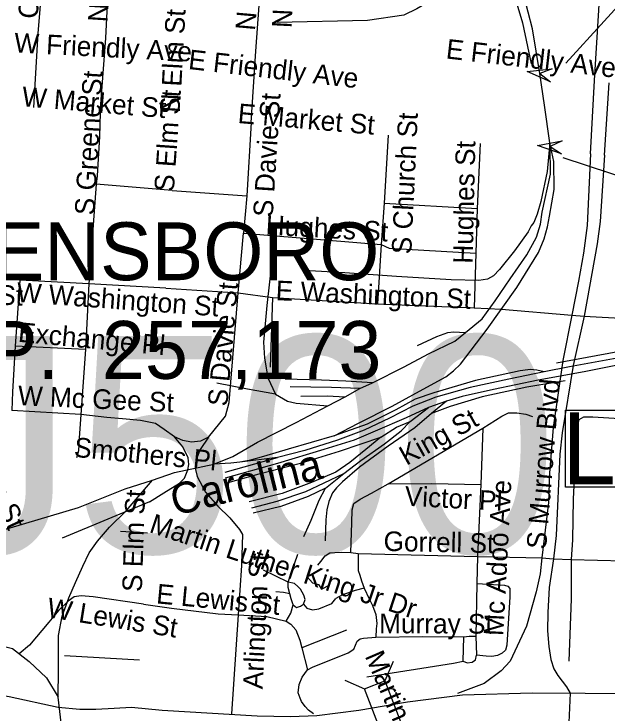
# Model space of a CAD drawing. Extents: x 1662474 to 1856135, y 779280 to 917889.
# Drawn here: x 1765655 to 1768527, y 843333 to 846717 of the extents above; entities that cross this region are included whole.
import ezdxf

# ---------------------------------------------------------------- set-up
doc = ezdxf.new("R2010")
doc.units = 0
for name, color, linetype in [('Exist Civil Demographics City Label', 7, 'Continuous'), ('Exist Railroad Mainline', 7, 'Continuous'), ('Exist Railroad Mainline Label', 7, 'Continuous'), ('Exist Railroad Siding', 7, 'Continuous'), ('Exist Road Non-System Structure Non-Sys NCDOT Attributed CELL', 7, 'Continuous'), ('Exist Road Non-System Structure Non-Sys Other Number Label', 7, 'Continuous'), ('Exist Road Non-System Type 51', 7, 'Continuous'), ('Exist Road Non-System Type 51 Label', 7, 'Continuous'), ('Exist Road Primary US Structure Cantilever Sign Number Label', 7, 'Continuous'), ('Exist Road Primary US Structure RailRoad Attributed CELL', 7, 'Continuous'), ('Exist Road Secondary Type 51 Undivided 4 Lane Attributed', 7, 'Continuous')]:
    doc.layers.add(name, color=color, linetype=linetype)

msp = doc.modelspace()

# ---------------------------------------------------------------- linework, layer by layer
at = {"layer": 'Exist Railroad Mainline'}
for p, q in [((1767330.7, 844903.8), (1767391, 844931.4)), ((1767258.3, 844864.2), (1767330.7, 844903.8)), ((1767174.4, 844820.6), (1767258.3, 844864.2)), ((1766930.6, 844570.2), (1766748.7, 844547.7)), ((1766192.9, 844418.9), (1766326.3, 844460.5))]:
    msp.add_line(p, q, dxfattribs=at)
for points in [[(1768249.7, 846093.7), (1768224.2, 846275.4), (1768201.3, 846429.1), (1768166.6, 846645), (1768082.6, 846970.2), (1768016.7, 847239.6)], [(1767842.3, 845174.6), (1767922.5, 845242.2), (1767985.3, 845327.9), (1768057.7, 845435.4), (1768138.5, 845550.6), (1768184.9, 845636.4), (1768205.2, 845700.3), (1768213.6, 845758.5), (1768252.5, 845942.5), (1768251.6, 846075.7), (1768249.7, 846093.7)], [(1770386.9, 845391.2), (1770188.9, 845352.6), (1769952.6, 845309.8), (1769722.3, 845265.3), (1769478.2, 845222.6), (1769213.9, 845170.3), (1768961.5, 845123.9), (1768665.3, 845067.6), (1768346, 845008.9), (1768223.1, 844984.4)], [(1767391, 844931.4), (1767545.2, 845008.4), (1767661.7, 845072), (1767789.9, 845133), (1767842.3, 845174.6)], [(1768223.1, 844984.4), (1768050.8, 844949.5), (1767864.5, 844908.6), (1767698.4, 844861.8), (1767586.3, 844818.5), (1767473.8, 844761), (1767350.8, 844702.1), (1767221.2, 844654.6), (1767062.9, 844603.6), (1766930.6, 844570.2)], [(1766622.8, 844538.1), (1766714.8, 844575.6), (1766835, 844645), (1767021.7, 844739.7), (1767174.4, 844820.6)], [(1767205.2, 844674.6), (1766983, 844609.9), (1766862.8, 844574.9), (1766794.8, 844555.6), (1766748.7, 844547.7), (1766748.2, 844547.7), (1766705.6, 844543.3), (1766622.8, 844538.1)], [(1766326.3, 844460.5), (1766432.4, 844497.7), (1766622.8, 844538.1)], [(1765869.4, 843409.6), (1765871.2, 843541), (1765871.2, 843709.1), (1765888.6, 843802.3), (1765921.1, 843891.2), (1765953.6, 843965.8), (1765988.9, 844043.8), (1766019.7, 844109.2), (1766059.2, 844165.9), (1766118.4, 844233.7), (1766198.5, 844312.6), (1766326.3, 844460.5)], [(1765346.6, 844149.6), (1765637, 844230), (1765967.6, 844328.3), (1766192.9, 844418.9)], [(1765511.8, 843672.6), (1765564.5, 843667.2), (1765647.2, 843645.4), (1765728.1, 843582.7), (1765812.7, 843503.7), (1765869.4, 843409.6)], [(1765905.9, 843027.4), (1765903.7, 843124.9), (1765884.6, 843271.8), (1765869.4, 843409.6)]]:
    msp.add_lwpolyline(points, dxfattribs=at)
at = {"layer": 'Exist Railroad Siding'}
for p, q in [((1767750.2, 844843.3), (1767661.9, 844811.7)), ((1767750.2, 844843.3), (1767677.8, 844783.8)), ((1767573.6, 844744.2), (1767661.9, 844811.7)), ((1767163.6, 844421.1), (1767252, 844492.4))]:
    msp.add_line(p, q, dxfattribs=at)
for points in [[(1767994.2, 847133.4), (1767945.6, 847037.9), (1767850.7, 846922.6), (1767726, 846813.2), (1767605.8, 846742.2), (1767543.5, 846712.3), (1767367.6, 846685.3), (1766929.6, 846675.9)], [(1767994.2, 847133.4), (1768037.3, 846945.6), (1768117.5, 846674.2), (1768159, 846475.9)], [(1768249.7, 846093.7), (1768237.4, 845954.8), (1768206.2, 845809), (1768189.3, 845748.5), (1768173.2, 845707.9), (1768159.8, 845691.7), (1768145.1, 845662.8), (1768078.5, 845571.2), (1768006.1, 845479.8), (1767977.6, 845449.9), (1767947.7, 845434.1), (1767905.9, 845426.4), (1767771.7, 845431.1), (1767507.8, 845446.7), (1767258.1, 845464.2), (1767058.1, 845475.5)], [(1767205.2, 844674.6), (1767323.6, 844735.8), (1767486.2, 844818.9), (1767636.5, 844901.8), (1767747, 844961.2), (1767783.7, 844989.1), (1767817.2, 845022.8), (1767946.4, 845192.2), (1768089.7, 845393.1), (1768194.5, 845562.6), (1768223.1, 845628.7), (1768239.1, 845686.1), (1768248, 845737.8), (1768270.4, 845867.9), (1768269.5, 846003), (1768249.7, 846093.7)], [(1766906.6, 845550.2), (1766879.4, 845306.5), (1766864.2, 845128.6), (1766867.6, 845050.7), (1766885, 844956.5), (1766920.8, 844876.3)], [(1770386.9, 845391.2), (1770269.1, 845392), (1770117, 845369.1), (1769836.5, 845312.8), (1769512.3, 845252.8), (1769232.2, 845200.4), (1768915.6, 845142.2), (1768579.3, 845082.1), (1768283.1, 845026.1)], [(1767609.6, 845112.1), (1767702.1, 845155.5), (1767756, 845175.1), (1767784, 845178.1), (1767842.3, 845174.6)], [(1769325.6, 845159.8), (1769155.7, 845130.8), (1768885.4, 845074.2), (1768683.1, 845037.7), (1768416.8, 844985.3), (1768192.8, 844944.6), (1767976.5, 844900.1), (1767826.2, 844864.8), (1767750.2, 844843.3)], [(1768223.1, 844984.4), (1768186.5, 844992.3), (1768171.1, 844994.6), (1768157.7, 844995.5), (1768142.9, 844995.2), (1768107, 844989.3), (1767890.8, 844942.2), (1767688.7, 844883.7), (1767598.4, 844852.3), (1767503.8, 844800.8), (1767365.6, 844731.7), (1767205.2, 844674.6)], [(1767391, 844931.4), (1767262.8, 844940.3), (1767145.1, 844945), (1766968.9, 844949.9)], [(1768324.7, 844941.6), (1768138.6, 844910.9), (1767922.3, 844864.4), (1767768.1, 844817.4), (1767677.8, 844783.8)], [(1766920.8, 844876.3), (1766786.7, 844901.1), (1766637, 844930.1)], [(1767330.7, 844903.8), (1767192.6, 844908.5), (1766992.8, 844912)], [(1766920.8, 844876.3), (1766979.5, 844843.6), (1767021.4, 844833.9), (1767174.4, 844820.6)], [(1767044.7, 844867.6), (1767172.4, 844868.9), (1767258.3, 844864.2)], [(1767661.9, 844811.7), (1767553.9, 844762.7), (1767403.6, 844697.5), (1767303.3, 844653.9), (1767155, 844609), (1766930.7, 844540.4), (1766678.2, 844470)], [(1767677.8, 844783.8), (1767595.6, 844714.2), (1767467.1, 844624.9), (1767328.2, 844523.7), (1767246, 844452.5), (1767216.5, 844422.6), (1767198.3, 844398.4), (1767179.4, 844356.7), (1767169.7, 844316.6), (1767164.8, 844268.7), (1767162.4, 844167)], [(1767252, 844492.4), (1767334.4, 844556.1), (1767449, 844637.1), (1767529.3, 844698.5), (1767573.6, 844744.2)], [(1767431.2, 844669.3), (1767507.4, 844717), (1767573.6, 844744.2)], [(1766692.2, 844449.7), (1766842, 844491), (1767043, 844543.3), (1767230.9, 844600.5), (1767337, 844635.8), (1767431.2, 844669.3)], [(1767431.2, 844669.3), (1767358.8, 844609.7), (1767281, 844545.4), (1767213.1, 844498.5), (1767095.9, 844449.4), (1766953.7, 844396.1), (1766793.3, 844355.1)], [(1766678.4, 844499.9), (1766820.7, 844539), (1766930.6, 844570.2)], [(1766807.2, 844327.2), (1766929.6, 844358.2), (1767067.8, 844405.6), (1767157.9, 844446.8), (1767252, 844492.4)], [(1767163.6, 844421.1), (1767079.4, 844381.4), (1766947.1, 844332.3), (1766813.2, 844301.2)], [(1767058.4, 844187.5), (1767094.8, 844267.2), (1767133.5, 844363.2), (1767163.6, 844421.1)]]:
    msp.add_lwpolyline(points, dxfattribs=at)
at = {"layer": 'Exist Road Non-System Structure Non-Sys NCDOT Attributed CELL'}
for p, q in [((1767492, 843582.7), (1767450.4, 843488.6)), ((1767258.1, 843492.2), (1767352.2, 843450.6))]:
    msp.add_line(p, q, dxfattribs=at)
msp.add_lwpolyline([(1767450.4, 843488.6), (1767531.8, 843278.5), (1767433.6, 843240.4), (1767352.2, 843450.6)], close=True, dxfattribs=at)
at = {"layer": 'Exist Road Non-System Structure Non-Sys Other Number Label'}
for points in [[(1768698.6, 846886.8), (1768327.4, 846479.1)], [(1769016.7, 845790.1), (1768314.3, 846021.5)]]:
    msp.add_lwpolyline(points, dxfattribs=at)
at = {"layer": 'Exist Road Non-System Type 51'}
for p, q in [((1765773, 846624), (1765801.1, 846961.5)), ((1766100, 846599.9), (1766117.6, 846935.5)), ((1765751.1, 846264.9), (1765773, 846624)), ((1766071.9, 846238.9), (1766100, 846599.9)), ((1766802.9, 846192.5), (1766825.8, 846537.1)), ((1768447.2, 846040.9), (1768466.9, 846395.4)), ((1768514.6, 846033.8), (1768536.8, 846384.1)), ((1766802.9, 846192.5), (1766782.1, 845837.4)), ((1767467.4, 846131.1), (1767448.5, 845802.2)), ((1767912.6, 846089.6), (1767898.1, 845776)), ((1766053.4, 845893.2), (1766017.9, 845410.6)), ((1766421.8, 845862.4), (1766053.4, 845893.2)), ((1766421.8, 845862.4), (1766782.1, 845837.4)), ((1766782.1, 845837.4), (1766766.1, 845656.9)), ((1767448.5, 845802.2), (1767433.1, 845601.2)), ((1767448.5, 845802.2), (1767898.1, 845776)), ((1767898.1, 845776), (1767891.9, 845559.7)), ((1766766.1, 845656.9), (1767433.1, 845601.2)), ((1767433.1, 845601.2), (1767416.2, 845314.9)), ((1767891.9, 845559.7), (1767883.4, 845294.4)), ((1765682.9, 845429.2), (1765331.8, 845449.2)), ((1765682.9, 845429.2), (1765661.1, 845108.5)), ((1766017.9, 845410.6), (1765682.9, 845429.2)), ((1766017.9, 845410.6), (1766001.4, 845092.8)), ((1766390.6, 845390.7), (1766017.9, 845410.6)), ((1766907.6, 845345.2), (1766895, 845008.2)), ((1766907.6, 845345.2), (1767416.2, 845314.9)), ((1767416.2, 845314.9), (1767883.4, 845294.4)), ((1768355.9, 845259.7), (1768417, 845254.5)), ((1766001.4, 845092.8), (1765661.1, 845108.5)), ((1766001.4, 845092.8), (1765978.2, 844778.4)), ((1765978.2, 844778.4), (1765645.1, 844798.4)), ((1767467.1, 844443.4), (1767925.4, 844712.5)), ((1767925.4, 844712.5), (1767916.2, 844439)), ((1767916.2, 844439), (1767900, 844090.2)), ((1766311.6, 844355), (1765888.8, 844179.9)), ((1766170.9, 844213.9), (1766302.1, 844205.4)), ((1766983.4, 843966.4), (1767029.6, 844101.8)), ((1767285.6, 844110.1), (1767321.5, 844105.9)), ((1767321.5, 844105.9), (1767900, 844090.2)), ((1767900, 844090.2), (1767896, 843959.8)), ((1767900, 844090.2), (1768212.1, 844085.2)), ((1768212.1, 844085.2), (1768267.9, 844079.9)), ((1768267.9, 844079.9), (1768353.8, 844076.8)), ((1768353.8, 844076.8), (1768717.9, 844067.4)), ((1766983.4, 843966.4), (1766863.2, 844024.4)), ((1767896, 843959.8), (1767891.1, 843704.9)), ((1766740.4, 843809.1), (1766708.6, 843329.6)), ((1767266.1, 843735.1), (1767049.4, 843648.4)), ((1767829.6, 843583.6), (1767833.9, 843702.8)), ((1767891.1, 843704.9), (1767894.5, 843612.8)), ((1767049.4, 843648.4), (1767077.1, 843541.9)), ((1766262.8, 843589.4), (1765900.2, 843610.2)), ((1768348.5, 843429), (1768325.1, 842949.5))]:
    msp.add_line(p, q, dxfattribs=at)
for points in [[(1768466.9, 846395.4), (1768507.9, 847078.6), (1768520.6, 847229), (1768535.6, 847477.2)], [(1766825.8, 846537.1), (1766853.2, 846914.2), (1766873.2, 847121.4), (1766898.9, 847215.6)], [(1766071.9, 846238.9), (1766068.8, 846123.8), (1766057.2, 845934.5), (1766053.4, 845893.2)], [(1768447.2, 846040.9), (1768430.4, 845693.9), (1768413.4, 845559.4), (1768388.9, 845424), (1768355.9, 845259.7)], [(1768514.6, 846033.8), (1768493.9, 845712.8), (1768479.5, 845604.6), (1768417, 845254.5)], [(1766390.6, 845390.7), (1766740.4, 845366.9), (1766766.1, 845656.9)], [(1767433.1, 845601.2), (1767472.4, 845582.9), (1767891.9, 845559.7)], [(1766596.6, 844669.4), (1766679, 844769.7), (1766697.4, 844835.9), (1766741.5, 845367.9), (1766907.6, 845345.2)], [(1768417, 845254.5), (1768826.1, 845232.2), (1768880, 845233.2), (1768914.4, 845246.6), (1768944.6, 845271.5), (1768965.4, 845300.4), (1768975.6, 845337.9)], [(1767883.4, 845294.4), (1768016.5, 845289.1), (1768355.9, 845259.7)], [(1768355.9, 845259.7), (1768312.6, 845039.2), (1768265.9, 844716.2), (1768248.5, 844493.9), (1768243, 844351.6), (1768212.1, 844085.2)], [(1768417, 845254.5), (1768363.8, 845015.4), (1768309.6, 844690.4), (1768298.1, 844586.8), (1768280.2, 844192.2), (1768267.9, 844079.9)], [(1765661.1, 845108.5), (1765648.6, 844887.5), (1765645.1, 844798.4)], [(1765978.2, 844778.4), (1765970.9, 844663.4), (1765967.5, 844603), (1765957.2, 844567.9)], [(1766340.1, 844735.4), (1766267.8, 844748.9), (1766180.4, 844757.9), (1766105.2, 844763.7), (1765978.2, 844778.4)], [(1767925.4, 844712.5), (1768017.4, 844770.8), (1768049.1, 844785.7), (1768090.2, 844787.2), (1768133.4, 844779.7), (1768166.1, 844768.1)], [(1768742.2, 844747.9), (1768458.8, 844764.7), (1768412.6, 844764.7), (1768389.8, 844752.1), (1768382.6, 844725.9), (1768379.2, 844693.9), (1768363, 844369.2), (1768359.2, 844172.1), (1768353.8, 844076.8)], [(1766432.6, 844670.5), (1766382.1, 844705.7), (1766340.1, 844735.4)], [(1766311.6, 844355), (1766380.4, 844399.6), (1766457, 844445.2), (1766481.4, 844469.4), (1766497.4, 844510.7), (1766502.4, 844536.6), (1766498.1, 844569.4), (1766473, 844621.7), (1766432.6, 844670.5)], [(1766596.6, 844669.4), (1766558.9, 844649.2), (1766515, 844644.2), (1766473, 844651.9), (1766432.6, 844670.5)], [(1766596.6, 844669.4), (1766556.1, 844609.1), (1766539.4, 844563.2), (1766532.6, 844518.2), (1766542, 844477.6), (1766582.4, 844403), (1766642.5, 844334.2), (1766700, 844278.4), (1766748, 844222.2), (1766762.1, 844196.8)], [(1767285.6, 844110.1), (1767290.5, 844253.2), (1767293.1, 844317.2), (1767300.8, 844346.9), (1767331.8, 844368.4), (1767387.1, 844397.8), (1767467.1, 844443.4)], [(1767467.1, 844443.4), (1767679, 844445), (1767916.2, 844439)], [(1766762.1, 844196.8), (1766756.6, 844047.2), (1766740.4, 843809.1)], [(1767127.2, 844049), (1767140.6, 844067.4), (1767161.9, 844094.1), (1767184.5, 844108.6), (1767209.6, 844110.1), (1767243.4, 844111.4), (1767285.6, 844110.1)], [(1767321.5, 844105.9), (1767321.2, 844039.8), (1767322.6, 844023.8), (1767329.9, 844000.4), (1767337.5, 843972.9), (1767351.1, 843937.4)], [(1768212.1, 844085.2), (1768203.9, 844007), (1768184.2, 843920.1), (1768137.8, 843753.2), (1768058.2, 843584.2), (1768013.9, 843537.4), (1767932.2, 843476), (1767803.6, 843427.2)], [(1768267.9, 844079.9), (1768246.6, 843941.6), (1768240.1, 843819.6), (1768238.6, 843731.7), (1768245.9, 843655.2), (1768255.4, 843592.2), (1768269.5, 843547.4), (1768288.9, 843515.4), (1768330.1, 843460.2), (1768348.5, 843429)], [(1768353.8, 844076.8), (1768353, 843886.2), (1768342.5, 843584.7)], [(1767074.5, 843992.5), (1767101.4, 843963.2), (1767130.4, 843955.9), (1767143.6, 843932.7), (1767185.2, 843953.7)], [(1766991.1, 843910.9), (1766982.6, 843941.1), (1766983.4, 843966.4)], [(1767057.5, 843859.5), (1767064.4, 843882.4), (1767059.4, 843903.6), (1767050.6, 843917.5), (1767043.4, 843933.5), (1767028.9, 843945.9), (1767012.9, 843960), (1766983.4, 843966.4)], [(1767896, 843959.8), (1768030.9, 843951.4), (1768045.9, 843946.9), (1768055.9, 843935.9), (1768056.6, 843895.4), (1768042.5, 843661.9), (1768035.6, 843638.2), (1768018.9, 843623.2), (1767997.1, 843611.4), (1767969.2, 843607.2), (1767942, 843608), (1767894.5, 843612.8)], [(1766991.1, 843910.9), (1766960.9, 843916.7), (1766923.9, 843920.1)], [(1767351.1, 843937.4), (1767306.6, 843926.2), (1767246.6, 843905.9), (1767214.4, 843887.4)], [(1767351.1, 843937.4), (1767374.5, 843886.5), (1767391.4, 843854), (1767407.4, 843810.7), (1767412.6, 843767.1), (1767409.1, 843740.9), (1767407.4, 843700.9)], [(1766282.9, 843860.5), (1766038.9, 843894.9), (1765980.9, 843899.9), (1765947.2, 843894.9), (1765917.9, 843874.7), (1765871.6, 843830.9), (1765823.6, 843773.4), (1765730.1, 843661.1), (1765679.9, 843619.9)], [(1767007.1, 843857.4), (1766997.9, 843886.5), (1766991.1, 843910.9)], [(1767057.5, 843859.5), (1767073.5, 843841.1), (1767100.5, 843833.5), (1767130.6, 843836.9), (1767194.5, 843863.2), (1767214.4, 843887.4)], [(1766282.9, 843860.5), (1766418.6, 843840.6), (1766644.6, 843813.9), (1766740.4, 843809.1)], [(1766973.5, 843777.1), (1766995.2, 843817.2), (1767007.1, 843857.4)], [(1767007.1, 843857.4), (1767023.1, 843844.5), (1767042.2, 843850.6), (1767057.5, 843859.5)], [(1766740.4, 843809.1), (1766879.2, 843800.7), (1766973.5, 843777.1)], [(1766973.5, 843777.1), (1766995.2, 843762.6), (1767019.6, 843735.4), (1767039.1, 843685.5), (1767049.4, 843648.4)], [(1767301.4, 843641.7), (1767316.8, 843681.2), (1767331.8, 843692.2), (1767348.2, 843695.4), (1767407.4, 843700.9)], [(1767407.4, 843700.9), (1767634.6, 843704.1), (1767833.9, 843702.8)], [(1767833.9, 843702.8), (1767860.1, 843704.9), (1767891.1, 843704.9)], [(1767077.1, 843541.9), (1767100.5, 843554.5), (1767152.5, 843576.9), (1767214.1, 843599.7), (1767273.8, 843624.9), (1767301.4, 843641.7)], [(1767829.6, 843583.6), (1767849.9, 843575.5), (1767874.2, 843579.4), (1767890.2, 843590.4), (1767894.5, 843612.8)], [(1767363.8, 843507.8), (1767783.4, 843574.4), (1767829.6, 843583.6)], [(1767105.5, 843329.9), (1767081.9, 843347.4), (1767064.4, 843364.2), (1767047.5, 843388.9), (1767040.6, 843404.4), (1767031.5, 843430.9), (1767036.5, 843471), (1767050.6, 843507), (1767077.1, 843541.9)]]:
    msp.add_lwpolyline(points, dxfattribs=at)
at = {"layer": 'Exist Road Primary US Structure Cantilever Sign Number Label'}
msp.add_lwpolyline([(1768325.9, 844799.8), (1769855.6, 844799.8), (1769855.6, 844426.6), (1768325.9, 844426.6)], close=True, dxfattribs=at)
at = {"layer": 'Exist Road Primary US Structure RailRoad Attributed CELL'}
for points in [[(1768252.8, 846389.6), (1768141, 846438.1), (1768262.1, 846452), (1768201.3, 846429.1)], [(1768306.1, 846040.4), (1768190.7, 846079.9), (1768310.4, 846103.3), (1768251.6, 846075.7)]]:
    msp.add_lwpolyline(points, close=True, dxfattribs=at)
at = {"layer": 'Exist Road Secondary Type 51 Undivided 4 Lane Attributed'}
msp.add_lwpolyline([(1763991.2, 843275.6), (1764312.9, 843322.6), (1764518.4, 843354.6), (1764889.9, 843400.4), (1765133.8, 843425.6), (1765271.1, 843435.9), (1765401.1, 843434.8), (1765527, 843429.1), (1765631.2, 843413), (1765868.8, 843361.5), (1765974.1, 843351.2), (1766051.9, 843351.2), (1766140.1, 843356.9), (1766223.9, 843361.4), (1766373.1, 843347.8), (1766832.7, 843319.1), (1766994.1, 843315.7), (1767122.4, 843321.4), (1767324.4, 843346.6), (1767560.3, 843386.7), (1767827.3, 843421.1), (1768163.9, 843431.2), (1768936.3, 843426.9)], dxfattribs=at)

# ---------------------------------------------------------------- texts
at = {"layer": 'Exist Civil Demographics City Label'}
for s, p in [('GREENSBORO', (1764740.6, 845428.6)), ('POP.  257,173', (1764978.1, 844951))]:
    msp.add_text(s, height=280, dxfattribs=at).set_placement(p)
at = {"layer": 'Exist Railroad Mainline Label'}
msp.add_text('Carolina', height=150, rotation=14.2098, dxfattribs=at).set_placement((1766434.7, 844287))
at = {"layer": 'Exist Road Non-System Structure Non-Sys Other Number Label'}
msp.add_text('J500', height=1049.86, dxfattribs=at).set_placement((1765244.6, 844108.9))
at = {"layer": 'Exist Road Non-System Type 51 Label'}
for s, rotation, p in [('Commerce Pl', 85.1377, (1765768.7, 846691.3)), ('N Greene St', 86.343, (1766107.9, 846675.5)), ('N Davie St', 84.9847, (1766821.8, 846634.5)), ('N Davie St', 87.1392, (1766998.8, 846647.6)), ('N Elm St', 86.8349, (1766458.5, 846237.4)), ('W Friendly Ave', 357.0372, (1765654.2, 846531.3)), ('E Friendly Ave', 353.4889, (1767744, 846502.4)), ('E Friendly Ave', 353.4889, (1766496.3, 846451.3)), ('S Greene St', 86.6589, (1766043.9, 845741)), ('W Market St', 355.2334, (1765690.6, 846271.1)), ('S Elm St', 86.0106, (1766428.9, 845854.1)), ('S Davie St', 86.3498, (1766907.9, 845732.1)), ('E Market St', 355.0481, (1766736.4, 846189.8)), ('S Church St', 87.3106, (1767578.9, 845552.6)), ('Hughes St', 88.7376, (1767876.6, 845507.8)), ('Hughes St', 356.762, (1766872.3, 845649.4)), ('W Washington St', 357.5619, (1764716.5, 845347.3)), ('W Washington St', 355.853, (1765665.2, 845323.9)), ('S Davie St', 84.9847, (1766687.9, 844815.2)), ('E Washington St', 357.422, (1766921, 845332.1)), ('Exchange Pl', 354.7432, (1765672.4, 845130.6)), ('S Murrow Blvd', 85.3193, (1768231.6, 844123.5)), ('W Mc Gee St', 357.4062, (1765672.4, 844823.8)), ('S Eugene St', 295.2672, (1765324, 844857.6)), ('King St', 29.2339, (1767555.3, 844529)), ('Smothers Pl', 354.3975, (1765942.9, 844574)), ('Mc Adoo Ave', 86.9889, (1768024.6, 843704.9)), ('Victor Pl', 356.9883, (1767545.5, 844336.9)), ('S Elm St', 88.149, (1766274.3, 843918.3)), ('Martin Luther King Jr Dr', 341.8202, (1766305.5, 844209.7)), ('Gorrell St', 358.8433, (1767444.2, 844118.1)), ('Arlington St', 87.2314, (1766859, 843447.4)), ('E Lewis St', 354.5783, (1766341.6, 843864.4)), ('W Lewis St', 350.9558, (1765810.8, 843797.9)), ('Murray St', 359.7493, (1767423, 843719.8)), ('Martin Luther King Jr Dr', 293.3703, (1767352.9, 843609.1))]:
    msp.add_text(s, height=95, rotation=rotation, dxfattribs=at).set_placement(p)
at = {"layer": 'Exist Road Primary US Structure Cantilever Sign Number Label'}
msp.add_text('L1049', height=350, dxfattribs=at).set_placement((1768309.2, 844439.6))

doc.saveas('drawing.dxf')
